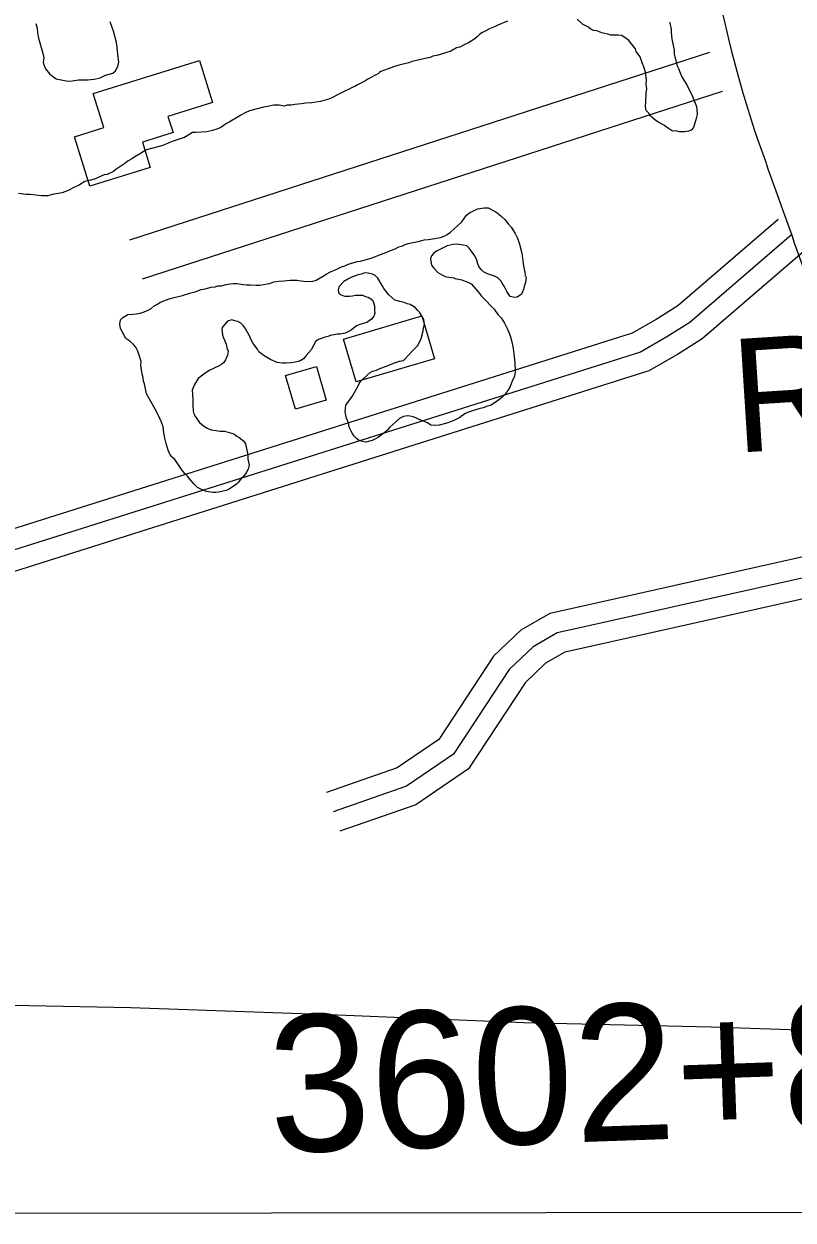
# Model space of a CAD drawing. Extents: x 3313442 to 3351311, y 721974 to 747360.
# Drawn here: x 3320886 to 3321449, y 727351 to 728226 of the extents above; entities that cross this region are included whole.
import ezdxf

# ---------------------------------------------------------------- set-up
doc = ezdxf.new("R2010")
doc.units = 0
for name, color, linetype in [('V-BLDG-OTLN', 7, 'Continuous'), ('V-GRID-FRAM', 7, 'Continuous'), ('V-RIVR-RANG-IDEN', 7, 'Continuous'), ('V-ROAD-CNTR', 7, 'Continuous'), ('V-SITE-VEGE', 7, 'Continuous'), ('V-SURV-IDEN', 7, 'Continuous'), ('V-TOPO-SHOR', 7, 'Continuous')]:
    doc.layers.add(name, color=color, linetype=linetype)

msp = doc.modelspace()

# ---------------------------------------------------------------- linework, layer by layer
at = {"layer": 'V-BLDG-OTLN'}
for points in [[(3321014.82, 728199.47), (3321024.35, 728168.81), (3320991.72, 728158.67), (3320995.42, 728146.76), (3320973, 728139.79), (3320978.76, 728121.26), (3320934.64, 728107.54), (3320923.36, 728143.79), (3320944.73, 728150.43), (3320937, 728175.27)], [(3321177.32, 728012.62), (3321186.59, 727981.26), (3321129.42, 727964.37), (3321120.15, 727995.72)], [(3321107.52, 727951.04), (3321084.89, 727944.48), (3321077.8, 727968.95), (3321100.43, 727975.51)]]:
    msp.add_lwpolyline(points, close=True, dxfattribs=at)
at = {"layer": 'V-GRID-FRAM'}
msp.add_lwpolyline([(3317558.4, 745536.29), (3349036.99, 745582.07), (3349071.38, 727396.82), (3317576.91, 727351.01), (3317558.4, 745536.29)], dxfattribs=at)
at = {"layer": 'V-ROAD-CNTR'}
for points in [[(3321387.95, 728205.3), (3320963.53, 728068.09)], [(3321397.18, 728176.75), (3320972.76, 728039.55)], [(3321438.12, 728083.22), (3321364.67, 728019.99), (3321348.93, 728010.08), (3321331.35, 728000), (3320817.62, 727837.61)], [(3321447.9, 728071.86), (3321373.6, 728007.89), (3321356.66, 727997.22), (3321337.41, 727986.18), (3320822.14, 727823.31)], [(3321457.69, 728060.49), (3321382.54, 727995.79), (3321364.39, 727984.37), (3321343.47, 727972.37), (3320826.66, 727809.01)], [(3321540.58, 727868.75), (3321523.11, 727855.47), (3321506.43, 727847.52), (3321292.03, 727799.46), (3321271.03, 727794.83), (3321249.88, 727782.7), (3321229.74, 727763.55), (3321189.77, 727702.73), (3321159.36, 727681.95), (3321107.57, 727663.82)], [(3321549.65, 727856.8), (3321530.95, 727842.6), (3321511.36, 727833.25), (3321295.28, 727784.82), (3321276.5, 727780.67), (3321258.91, 727770.59), (3321241.33, 727753.87), (3321200.68, 727692.02), (3321166.19, 727668.44), (3321112.52, 727649.67)], [(3321558.73, 727844.85), (3321538.8, 727829.72), (3321516.29, 727818.99), (3321298.54, 727770.17), (3321281.97, 727766.52), (3321267.94, 727758.47), (3321252.92, 727744.19), (3321211.59, 727681.31), (3321173.02, 727654.94), (3321117.48, 727635.51)]]:
    msp.add_lwpolyline(points, dxfattribs=at)
for centre, radius, start, end in [((3322266.47, 728426.67), 890.19, 183.36, 198.64738), ((3337524.67, 733814.41), 17071.6, 199.406571, 200.024049)]:
    msp.add_arc(centre, radius, start, end, dxfattribs=at)
at = {"layer": 'V-SITE-VEGE'}
for points in [[(3321334.31, 728206.14), (3321333.67, 728208.12), (3321328.8, 728214.08), (3321325.86, 728216.41), (3321323.57, 728217.74), (3321320.95, 728218.1), (3321315.36, 728218.15), (3321313.4, 728218.83), (3321309.13, 728219.85), (3321305.53, 728221.2), (3321302.9, 728221.55), (3321300.94, 728222.56), (3321298.98, 728224.22), (3321295.06, 728226.23), (3321291.15, 728229.88)], [(3320895.09, 728226.72), (3320896.05, 728223.1), (3320896.35, 728219.81), (3320896.97, 728215.86), (3320900.47, 728203.99), (3320900.77, 728201.36), (3320900.41, 728198.08), (3320901.05, 728195.77), (3320902.01, 728193.46), (3320905.26, 728189.49), (3320909.83, 728186.16), (3320918.36, 728184.43), (3320921.65, 728184.73), (3320926.26, 728185.34), (3320932.83, 728185.28), (3320937.76, 728185.89), (3320942.04, 728186.84), (3320946.01, 728188.77), (3320951.28, 728190.37), (3320953.27, 728191.99), (3320954.94, 728195.26), (3320955.63, 728198.21), (3320955.33, 728201.83), (3320954.42, 728209.4), (3320954.12, 728212.69), (3320951.9, 728220.93), (3320949.33, 728227.85)], [(3321240.2, 728228.39), (3321232.94, 728225.5), (3321230.63, 728224.21), (3321227, 728222.6), (3321223.69, 728220.99), (3321221.71, 728220.02), (3321219.73, 728218.73), (3321218.07, 728217.1), (3321216.08, 728215.47), (3321211.46, 728212.56), (3321208.48, 728210.94)], [(3321358.5, 728227.6), (3321359.77, 728222.66), (3321359.75, 728220.36), (3321360.36, 728215.1), (3321361.62, 728209.5), (3321361.93, 728207.19), (3321361.9, 728204.24), (3321364.12, 728195.67), (3321365.08, 728193.69), (3321366.37, 728190.39), (3321367.98, 728187.09), (3321371.22, 728181.8), (3321375.41, 728173.21), (3321378.3, 728165.96), (3321378.6, 728163.66), (3321378.9, 728160.04), (3321378.21, 728157.09), (3321376.18, 728150.53), (3321374.52, 728148.57), (3321372.54, 728147.94), (3321369.58, 728147.31), (3321365.63, 728147.34), (3321363.34, 728148.02), (3321360.71, 728147.72), (3321356.46, 728150.72), (3321354.83, 728152.05), (3321350.91, 728154.06), (3321348.95, 728155.39), (3321344.71, 728158.71), (3321343.41, 728161.03), (3321341.46, 728163.02), (3321341.16, 728165.65), (3321341.2, 728169.59), (3321341.58, 728175.51), (3321341.94, 728179.12), (3321341.64, 728182.08), (3321341.67, 728185.37), (3321341.07, 728190.96), (3321339.79, 728194.91), (3321338.5, 728197.88), (3321337.23, 728202.17), (3321334.31, 728206.14)], [(3321208.48, 728210.94), (3321205.18, 728209.33), (3321202.87, 728208.69), (3321198.58, 728206.44), (3321193.96, 728204.84), (3321188.36, 728203.24), (3321185.4, 728202.62), (3321183.42, 728201.65), (3321179.79, 728201.03), (3321173.54, 728199.44), (3321170.24, 728198.82), (3321167.93, 728197.85), (3321161.67, 728196.27), (3321156.73, 728195), (3321152.77, 728193.39), (3321147.5, 728191.47), (3321146.5, 728190.82), (3321145.51, 728189.85), (3321143.2, 728188.88), (3321139.9, 728186.94), (3321137.92, 728185.97), (3321135.6, 728184.35), (3321130.31, 728181.77), (3321128.33, 728180.48), (3321126.35, 728179.84), (3321124.37, 728178.54), (3321122.06, 728177.58), (3321120.08, 728176.61), (3321117.77, 728175.32), (3321110.17, 728171.45), (3321103.25, 728169.54), (3321097, 728168.61), (3321092.39, 728168.33), (3321089.43, 728167.7), (3321084.5, 728167.42), (3321082.19, 728166.78), (3321078.9, 728166.81), (3321076.6, 728166.18), (3321072.99, 728166.87), (3321069.04, 728166.91), (3321064.44, 728165.96), (3321061.47, 728165.33), (3321051.26, 728162.8), (3321048.62, 728161.51), (3321044.98, 728159.57), (3321043, 728158.28), (3321036.39, 728154.4), (3321034.41, 728153.43), (3321030.44, 728150.51), (3321027.47, 728149.22), (3321024.17, 728148.27), (3321020.22, 728147.32), (3321012, 728146.74), (3321009.7, 728146.76), (3321005.73, 728144.5), (3321003.42, 728142.88), (3321002.76, 728142.88), (3320994.85, 728140.33), (3320992.21, 728139.37), (3320987.92, 728137.44), (3320985.28, 728136.48), (3320979.68, 728135.21), (3320976.06, 728134.26), (3320973.75, 728132.97), (3320972.09, 728131.67), (3320967.46, 728129.08), (3320965.81, 728127.78), (3320962.51, 728126.17), (3320960.19, 728124.22), (3320953.57, 728119.68), (3320951.92, 728118.39), (3320947.29, 728116.13), (3320944.99, 728115.82), (3320941.03, 728114.21), (3320938.72, 728112.92), (3320935.09, 728111.97), (3320930.81, 728111.03), (3320926.19, 728108.11), (3320923.87, 728107.15), (3320918.26, 728104.24), (3320914.3, 728102.64), (3320910.02, 728102.02), (3320907.06, 728101.39), (3320903.76, 728100.44), (3320899.16, 728100.48), (3320890.96, 728101.54), (3320888, 728101.57), (3320882.42, 728102.28)], [(3320982.27, 727944.29), (3320976.05, 727955.49), (3320974.6, 727962.85), (3320973.86, 727964.88), (3320973.63, 727967.42), (3320972.89, 727969.96), (3320972.66, 727971.99), (3320972.17, 727974.52), (3320971.94, 727976.8), (3320971.97, 727979.34), (3320970.99, 727983.14), (3320969.76, 727986.95), (3320968.27, 727989.75), (3320966.51, 727991.8), (3320963.75, 727994.1), (3320960.98, 727996.15), (3320957, 728003.53), (3320956.52, 728006.58), (3320957.06, 728009.86), (3320958.6, 728011.37), (3320962.42, 728013.61), (3320966.22, 728013.83), (3320968.5, 728014.06), (3320971.29, 728014.54), (3320974.33, 728015.53), (3320977.13, 728016.77), (3320979.42, 728018.01), (3320981.72, 728020.01), (3320984.01, 728021.26), (3320985.8, 728022.51), (3320988.59, 728023.75), (3320992.66, 728025.23), (3320996.21, 728026.21), (3321002.31, 728027.67), (3321008.4, 728029.64), (3321011.7, 728030.37), (3321016.02, 728031.85), (3321018.81, 728032.33), (3321023.38, 728033.55), (3321026.17, 728034.03), (3321028.2, 728034.52), (3321030.73, 728034.75), (3321034.29, 728035.72), (3321037.08, 728036.21), (3321039.36, 728036.44), (3321042.14, 728036.41), (3321046.95, 728035.61), (3321049.22, 728035.33), (3321051.76, 728035.31), (3321056.31, 728035.01), (3321058.85, 728035.24), (3321064.18, 728036.2), (3321066.2, 728036.44), (3321069.25, 728037.67), (3321072.8, 728038.15), (3321076.35, 728038.37), (3321081.17, 728038.83), (3321086.23, 728038.78), (3321089.01, 728038.25), (3321091.03, 728037.97), (3321096.86, 728037.92), (3321100.16, 728038.9), (3321104.74, 728041.39), (3321107.54, 728043.14), (3321110.6, 728044.88), (3321115.17, 728046.86), (3321118.73, 728048.6), (3321121.02, 728049.34), (3321123.06, 728050.33), (3321125.85, 728051.32), (3321130.42, 728052.54), (3321132.45, 728052.78), (3321140.32, 728054.98), (3321144.64, 728056.71), (3321147.94, 728057.7), (3321151.75, 728059.18), (3321154.55, 728060.42), (3321157.86, 728061.65), (3321160.66, 728063.15), (3321162.69, 728063.64), (3321165.23, 728064.88), (3321167.52, 728065.61), (3321175.64, 728067.31), (3321179.19, 728068.29), (3321182.23, 728068.52), (3321191.11, 728069.95), (3321194.16, 728071.19), (3321195.94, 728072.18), (3321198.49, 728073.93), (3321203.85, 728078.69), (3321206.66, 728081.45), (3321210, 728086.23), (3321212.3, 728087.98), (3321218.15, 728090.96), (3321222.97, 728091.68), (3321226.01, 728091.65), (3321231.55, 728088.81), (3321234.06, 728086.76), (3321235.82, 728085.48), (3321238.08, 728083.18), (3321240.58, 728080.12)], [(3321240.58, 728080.12), (3321242.84, 728077.56), (3321245.58, 728072.98), (3321247.32, 728069.42), (3321248.8, 728065.1), (3321250.51, 728058.5), (3321251.69, 728049.37), (3321252.9, 728043.28), (3321252.89, 728042.78), (3321253.63, 728040.74), (3321253.35, 728037.2), (3321252.31, 728034.17), (3321251.78, 728031.9), (3321250.23, 728028.62), (3321247.17, 728026.37), (3321244.89, 728026.14), (3321242.11, 728026.92), (3321239.61, 728030.49), (3321237.62, 728034.31), (3321236.12, 728036.6), (3321235.12, 728038.39), (3321233.12, 728040.43), (3321230.6, 728041.72), (3321225.55, 728043.54), (3321222.52, 728044.84), (3321220.77, 728046.63), (3321219.02, 728048.67), (3321218.27, 728050.7), (3321217.54, 728053.49), (3321216.3, 728056.54), (3321213.56, 728060.37), (3321212.05, 728062.16), (3321210.3, 728063.94), (3321207.77, 728064.47), (3321203.22, 728065.02), (3321200.43, 728064.8), (3321195.86, 728063.83), (3321191.03, 728061.59), (3321188.23, 728060.1), (3321185.94, 728058.35), (3321184.4, 728056.59), (3321183.87, 728054.57), (3321184.11, 728052.54), (3321184.59, 728049.75), (3321186.09, 728047.46), (3321189.09, 728044.39), (3321192.62, 728042.33), (3321195.14, 728041.3), (3321200.96, 728040.48), (3321201.71, 728039.97), (3321206.77, 728038.91), (3321211.56, 728037.09), (3321213.58, 728036.06), (3321218.84, 728029.93), (3321220.84, 728027.38), (3321225.1, 728023.03), (3321227.11, 728020.73), (3321228.62, 728019.2), (3321230.37, 728017.67), (3321233.12, 728013.59), (3321235.38, 728011.29), (3321237.87, 728007.21), (3321240.11, 728002.89), (3321241.6, 727999.58), (3321242.33, 727997.3), (3321243.31, 727993.74), (3321244.28, 727988.67), (3321244.75, 727984.86), (3321245.45, 727978.27), (3321245.64, 727972.19), (3321245.1, 727968.4), (3321243.81, 727965.63), (3321241.99, 727961.08), (3321240.44, 727958.06), (3321238.14, 727955.05), (3321235.58, 727952.79), (3321232.78, 727950.54), (3321228.19, 727947.29), (3321225.4, 727946.56), (3321222.35, 727945.32), (3321220.06, 727944.83), (3321214.48, 727943.11), (3321211.68, 727942.13), (3321209.39, 727941.14), (3321207.35, 727939.89), (3321205.31, 727938.39), (3321200.73, 727936.15), (3321198.45, 727935.16), (3321195.65, 727934.17), (3321190.06, 727932.71), (3321187.28, 727932.48)], [(3321187.28, 727932.48), (3321183.99, 727932.77), (3321181.47, 727934.31), (3321178.19, 727935.86), (3321175.92, 727936.64), (3321173.15, 727937.93), (3321171.13, 727938.71), (3321168.86, 727939.24), (3321166.58, 727939.52), (3321164.04, 727939.03), (3321160.99, 727937.54), (3321156.14, 727933.28), (3321153.84, 727931.03), (3321152.3, 727929.01), (3321148.73, 727926.01), (3321145.67, 727924.01), (3321143.12, 727922.52), (3321141.08, 727921.52), (3321136.52, 727920.3), (3321131.71, 727921.1), (3321129.71, 727922.9), (3321127.95, 727924.69), (3321126.7, 727926.47), (3321125.7, 727928.25), (3321124.46, 727930.8), (3321123.24, 727935.87), (3321122.25, 727937.65), (3321121.28, 727942.47), (3321121.83, 727947.28), (3321126.45, 727953.57), (3321130.57, 727960.87), (3321131.6, 727963.14), (3321132.88, 727964.9), (3321134.42, 727966.66), (3321139.53, 727971.17), (3321141.31, 727972.17), (3321144.36, 727972.9), (3321146.14, 727973.89), (3321153.25, 727976.61), (3321157.32, 727978.35), (3321161.13, 727979.58), (3321163.92, 727980.06), (3321168.27, 727984.32), (3321170.06, 727986.58), (3321171.6, 727988.09), (3321174.15, 727990.85), (3321175.7, 727993.37), (3321176.99, 727996.14), (3321178.31, 728001.7), (3321178.58, 728003.72), (3321179.37, 728006.5), (3321178.89, 728010.05), (3321175.65, 728015.4), (3321174.15, 728016.93), (3321172.65, 728018.72), (3321168.87, 728021.03), (3321166.59, 728021.56), (3321164.58, 728022.34), (3321161.29, 728023.13), (3321157.76, 728024.17), (3321153.23, 728028.02), (3321149.73, 728032.61), (3321148.49, 728034.9), (3321145.25, 728040.25), (3321143.24, 728042.29), (3321141.22, 728043.07), (3321138.19, 728043.86), (3321135.66, 728044.14), (3321133.12, 728043.15), (3321130.07, 728042.42), (3321125.5, 728040.69), (3321123.21, 728039.44), (3321120.41, 728037.7), (3321116.83, 728034.19), (3321116.82, 728033.68), (3321116.29, 728031.41), (3321116.78, 728029.12), (3321118.79, 728027.84), (3321121.06, 728027.06), (3321124.61, 728027.02), (3321126.64, 728027.26), (3321128.92, 728027.74), (3321133.98, 728027.69), (3321136.26, 728026.91), (3321138.28, 728026.39), (3321140.04, 728025.1), (3321141.79, 728023.06), (3321142.78, 728020.01), (3321142.74, 728016.72), (3321142.98, 728014.44), (3321142.2, 728012.42), (3321140.66, 728010.16), (3321137.09, 728007.91), (3321132.01, 728006.44), (3321129.73, 728005.45), (3321125.64, 728002.2), (3321123.86, 728001.2), (3321121.32, 727999.96), (3321117.76, 727999.23), (3321115.48, 727999.25), (3321110.66, 727998.29)], [(3321110.66, 727998.29), (3321108.63, 727997.54), (3321106.35, 727997.06), (3321104.06, 727996.07), (3321101.77, 727995.33), (3321099.99, 727994.08), (3321098.45, 727991.56), (3321096.39, 727987.79), (3321092.8, 727983.77), (3321090.75, 727981.25), (3321088.97, 727980.01), (3321086.93, 727979.26), (3321084.91, 727978.78), (3321081.86, 727978.3), (3321078.31, 727978.08), (3321075.53, 727978.11), (3321071.48, 727978.65), (3321066.69, 727980.72), (3321062.16, 727983.3), (3321058.13, 727986.37), (3321057.14, 727988.41), (3321054.14, 727992.49), (3321052.64, 727995.04), (3321051.66, 727997.58), (3321048.17, 728003.69), (3321046.67, 728005.73), (3321044.91, 728007.26), (3321042.9, 728008.55), (3321040.62, 728009.08), (3321038.35, 728009.86), (3321035.3, 728008.87), (3321033.77, 728007.12), (3321031.46, 728004.1), (3321031.19, 728002.83), (3321031.66, 727998.53), (3321032.4, 727996.49), (3321034.38, 727991.92), (3321034.87, 727989.38), (3321035.85, 727986.84), (3321035.32, 727983.8), (3321033.77, 727980.53), (3321032.48, 727978.51), (3321030.95, 727977.01), (3321029.17, 727976.01), (3321021.79, 727972.79), (3321017.97, 727970.04), (3321013.89, 727966.79), (3321011.06, 727962.5), (3321009.5, 727958.22), (3321009.94, 727951.63), (3321009.9, 727947.33), (3321010.12, 727943.02), (3321010.6, 727940.99), (3321011.85, 727938.7), (3321014.85, 727934.62), (3321017.61, 727932.31), (3321020.38, 727930.51), (3321023.41, 727929.22), (3321026.95, 727928.68), (3321029.98, 727928.4), (3321033.02, 727928.37), (3321039.84, 727926.28), (3321042.1, 727924.73), (3321043.87, 727923.7), (3321047.13, 727920.89), (3321048.38, 727919.1), (3321050.08, 727910.99), (3321050.05, 727907.69), (3321051.02, 727903.38), (3321050.49, 727900.6), (3321048.94, 727897.83), (3321046.89, 727895.06), (3321045.35, 727893.56), (3321043.31, 727891.05), (3321041.77, 727889.54), (3321036.42, 727885.79), (3321034.38, 727884.8), (3321028.8, 727883.58), (3321026.77, 727883.35), (3321024.49, 727883.37), (3321019.69, 727884.18), (3321015.15, 727885.99), (3321013.38, 727887.02), (3321010.88, 727889.58), (3321007.62, 727893.16), (3321005.87, 727895.45), (3321004.11, 727897.24), (3321002.36, 727899.28), (3320998.86, 727904.38), (3320996.61, 727907.44), (3320994.86, 727909.23), (3320993.35, 727911.02), (3320991.87, 727914.32), (3320990.39, 727919.15), (3320989.42, 727923.21), (3320988.69, 727927.01), (3320988.23, 727931.58), (3320987, 727934.88), (3320985.75, 727937.68), (3320983.77, 727941.75), (3320982.27, 727944.29)]]:
    msp.add_lwpolyline(points, dxfattribs=at)
at = {"layer": 'V-TOPO-SHOR'}
msp.add_lwpolyline([(3321925.67, 727474.12), (3321633.63, 727483.88), (3321388.83, 727492.17), (3321252.04, 727495.33), (3321110.13, 727501.29), (3320964.62, 727506.24), (3320840.33, 727508.78), (3320807.79, 727508.57), (3320803.51, 727508.95), (3320799.26, 727512.42), (3320796.23, 727517.24)], dxfattribs=at)

# ---------------------------------------------------------------- texts
at = {"layer": 'V-RIVR-RANG-IDEN'}
msp.add_text('R-232.7', height=83, rotation=3.65222, dxfattribs=at).set_placement((3321406.87, 727912.42))
at = {"layer": 'V-SURV-IDEN'}
msp.add_text('3602+86.5', height=100, rotation=1.99778, dxfattribs=at).set_placement((3321066.9, 727400.16))

doc.saveas('drawing.dxf')
